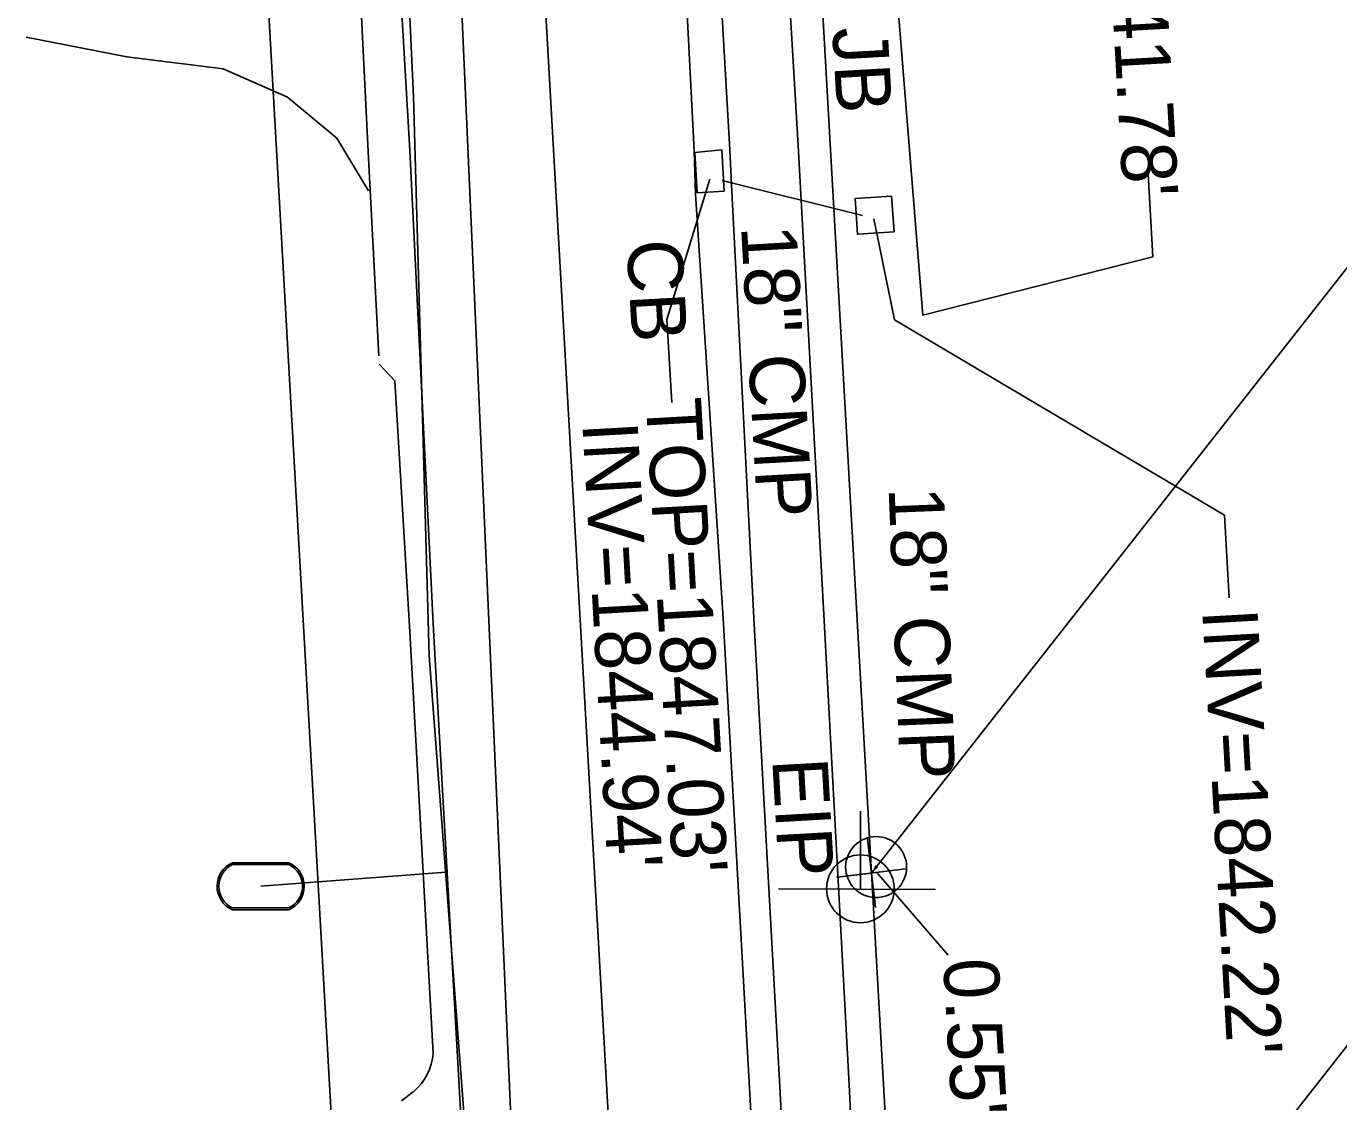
# Model space of a CAD drawing. Extents: x 553786 to 558838, y 502329 to 507342.
# Drawn here: x 558191.9 to 558286.9, y 505915.2 to 505993 of the extents above; entities that cross this region are included whole.
import ezdxf

# ---------------------------------------------------------------- set-up
doc = ezdxf.new("R2010")
doc.units = 0
for name, color, linetype in [('Exist Property Iron Pin Text', 7, 'Continuous'), ('Exist Structure Minor Catch Basin', 7, 'Continuous'), ('Exist Structure Minor Catch Basin Leader', 7, 'Continuous'), ('Exist Structure Minor Catch Basin Text', 7, 'Continuous'), ('Exist Structure Minor Catch Basin Top Elevation', 7, 'Continuous'), ('Exist Structure Minor Junction Box', 7, 'Continuous'), ('Exist Structure Minor Junction Box Text', 7, 'Continuous'), ('Exist Structure Minor Pipes CMP 18 Inch', 7, 'Continuous'), ('Exist Structure Minor Pipes CMP 18 Inch Invert', 7, 'Continuous'), ('Exist Structure Minor Pipes CMP 18 Inch Leader', 7, 'Continuous'), ('Exist Structure Minor Pipes CMP 18 Inch Text', 7, 'Continuous'), ('Exist Structure Minor Pipes CMP 24 Inch', 7, 'Continuous'), ('Exist Structure Minor Pipes CMP 24 Inch Invert', 7, 'Continuous'), ('Exist Structure Minor Pipes CMP 24 Inch Leader', 7, 'Continuous'), ('Exist Utilities Power Joint Use Telephone CELL', 7, 'Continuous'), ('Exist Utilities Sanitary Sewer UG Line', 7, 'Continuous'), ('Prop CMT DNC', 7, 'Continuous'), ('Prop Drainage Structure Drop Inlet Grate 840 16 Label', 7, 'Continuous'), ('Prop Drainage Structure Pipe Alternate 24in', 7, 'Continuous'), ('Prop Drainage Structure Pipe Alternate 36in', 7, 'Continuous'), ('Prop Drainage Structure Pipe Plug CELL', 7, 'Continuous'), ('Prop Drainage Structure Pipe Plug Label', 7, 'Continuous'), ('Prop Drainage Structure Pipe RCP 15in Class III Label', 7, 'Continuous'), ('Prop Drainage Structure Pipe RCP 15in Class IV', 7, 'Continuous'), ('Prop Drainage Structure Plot Symbol 50 Scale', 7, 'Continuous'), ('Prop Drainage Structure Tops and Inverts LABEL', 7, 'Continuous'), ('Prop Earthen Structure V Ditch Lateral Detail Label', 7, 'Continuous'), ('Prop XS SE Text', 7, 'Continuous'), ('Sheet Layout Plan Border', 7, 'Continuous')]:
    doc.layers.add(name, color=color, linetype=linetype)

# ---------------------------------------------------------------- blocks, each defined once
blk = doc.blocks.new('EXIST PROPERTY IRON PIN')
at = {"layer": 'Prop Drainage Structure Pipe RCP 15in Class IV'}
for radius in [0.0441, 0.00141]:
    blk.add_circle((0, 0), radius, dxfattribs=at)
blk = doc.blocks.new('EXIST UTILITIES WATER METER')
at = {"layer": 'Prop Drainage Structure Drop Inlet Grate 840 16 Label'}
blk.add_line((0, 0), (0, 0), dxfattribs=at)
for points in [[(-0.0408, 0.034), (0.0408, 0.034)], [(-0.0408, 0.0312), (0.0408, 0.0312)], [(0.0408, -0.0312), (-0.0413, -0.0312)], [(0.0408, -0.034), (-0.0413, -0.034)]]:
    blk.add_lwpolyline(points, dxfattribs=at)
for centre, radius, start, end in [((-0.0261, -0.0001), 0.0371, 113.178, 245.9794), ((-0.0259, -0.0001), 0.0347, 115.3009, 243.7824), ((0.0259, 0), 0.0371, 293.6483, 66.3084), ((0.0261, 0), 0.0345, 295.1272, 64.8728)]:
    blk.add_arc(centre, radius, start, end, dxfattribs=at)

msp = doc.modelspace()

# ---------------------------------------------------------------- linework, layer by layer
at = {"layer": 'Exist Structure Minor Catch Basin'}
msp.add_lwpolyline([(558242.417, 505981.049), (558242.25, 505984.02), (558240.297, 505983.847), (558240.464, 505980.927), (558242.417, 505981.049)], dxfattribs=at)
at = {"layer": 'Exist Structure Minor Catch Basin Leader'}
msp.add_lwpolyline([(558241.378, 505981.917), (558238.28, 505971.748), (558238.62, 505965.758)], dxfattribs=at)
at = {"layer": 'Exist Structure Minor Junction Box'}
msp.add_lwpolyline([(558251.879, 505980.501), (558252.049, 505977.928), (558254.7, 505978.104), (558254.53, 505980.676)], close=True, dxfattribs=at)
at = {"layer": 'Exist Structure Minor Pipes CMP 18 Inch'}
for p, q in [((558242.283, 505981.812), (558252.429, 505979.276)), ((558254.73, 505971.742), (558253.25, 505979.029))]:
    msp.add_line(p, q, dxfattribs=at)
at = {"layer": 'Exist Structure Minor Pipes CMP 18 Inch Leader'}
msp.add_lwpolyline([(558254.73, 505971.742), (558278.594, 505957.605), (558278.934, 505951.615)], dxfattribs=at)
at = {"layer": 'Exist Structure Minor Pipes CMP 24 Inch'}
msp.add_line((558256.778, 505972.067), (558244.478, 506125.5), dxfattribs=at)
at = {"layer": 'Exist Structure Minor Pipes CMP 24 Inch Leader'}
msp.add_lwpolyline([(558256.778, 505972.067), (558273.418, 505976.281), (558273.079, 505982.272)], dxfattribs=at)
at = {"layer": 'Exist Utilities Power Joint Use Telephone CELL'}
msp.add_line((558252.271, 505930.565), (558252.271, 505930.565), dxfattribs=at)
msp.add_lwpolyline([(558246.334, 505930.565), (558257.671, 505930.528), (558252.271, 505930.545), (558252.271, 505936.19)], dxfattribs=at)
msp.add_circle((558252.272, 505930.571), 2.45, dxfattribs=at)
at = {"layer": 'Exist Utilities Sanitary Sewer UG Line'}
msp.add_line((558212.284, 506245.264), (558228.489, 505880.411), dxfattribs=at)
at = {"layer": 'Prop CMT DNC'}
msp.add_line((558253.07, 505931.713), (558253.07, 505931.713), dxfattribs=at)
msp.add_lwpolyline([(558253.369, 505929.231), (558252.772, 505934.195), (558253.07, 505931.713), (558250.588, 505931.415), (558255.552, 505932.011)], dxfattribs=at)
at = {"layer": 'Prop Drainage Structure Pipe Alternate 24in'}
msp.add_line((558222.274, 505931.779), (558208.895, 505930.761), dxfattribs=at)
msp.add_lwpolyline([(558207.072, 506260.338), (558206.864, 506232.702), (558208.912, 506194.716), (558211.031, 506152.149), (558214.554, 506096.185), (558217.492, 506041.516), (558219.955, 505987.857), (558221.084, 505947.421), (558224.754, 505899.186), (558227.726, 505850.054), (558229.916, 505812.94), (558232.743, 505767.324), (558235.919, 505724.974), (558244.49, 505647.498), (558250.571, 505610.31)], dxfattribs=at)
at = {"layer": 'Prop Drainage Structure Pipe Alternate 36in'}
for points in [[(558207.823, 506205.286), (558209.636, 506171.657), (558211.421, 506139.732), (558212.751, 506109.826), (558213.718, 506085.902), (558215.801, 506053.271), (558217.772, 506016.676), (558219.683, 505983.99), (558221.382, 505949.273), (558223.312, 505915.001), (558225.336, 505879.48), (558227.545, 505844.038), (558229.655, 505809.069), (558231.962, 505772.164)], [(558232.048, 506139.838), (558232.277, 506129.893), (558232.454, 506126.862), (558233.524, 506110.5), (558234.844, 506087.094), (558236.479, 506054.095), (558238.532, 506017.508), (558240.243, 505983.961), (558240.339, 505980.82), (558242.332, 505950.157), (558244.272, 505915.717), (558246.216, 505880.665), (558248.475, 505844.805), (558250.269, 505809.867), (558252.663, 505773.455), (558252.888, 505770.219), (558253.393, 505766.209)]]:
    msp.add_lwpolyline(points, dxfattribs=at)
at = {"layer": 'Prop Drainage Structure Pipe Plug Label'}
msp.add_line((558253.435, 505931.785), (558258.611, 505925.763), dxfattribs=at)
at = {"layer": 'Prop Drainage Structure Pipe RCP 15in Class III Label'}
for p, q in [((558194.403, 506260.165), (558221.535, 505781.126)), ((558235.974, 506233.57), (558261.471, 505783.388))]:
    msp.add_line(p, q, dxfattribs=at)
at = {"layer": 'Prop Drainage Structure Plot Symbol 50 Scale'}
for points in [[(558239.18, 506140.145), (558239.723, 506129.151), (558240.754, 506110.912), (558242.135, 506087.858), (558242.283, 506081.246), (558243.915, 506054.141), (558245.819, 506017.769), (558246.176, 506011.171), (558247.76, 505984.334), (558249.617, 505950.412), (558251.483, 505915.93), (558252.554, 505891.961), (558253.23, 505880.723), (558254.193, 505865.213), (558255.537, 505845.032), (558257.663, 505810.489), (558260.087, 505774.01), (558260.63, 505766.642)], [(558214.717, 506024.747), (558215.044, 506016.652), (558216.669, 505983.897), (558217.449, 505969.129)]]:
    msp.add_lwpolyline(points, dxfattribs=at)
at = {"layer": 'Prop Drainage Structure Tops and Inverts LABEL'}
msp.add_line((558219.933, 505915.893), (558219.086, 505915.231), dxfattribs=at)
for points in [[(558241.698, 506003.729), (558242.822, 505984.031), (558242.961, 505981.028), (558244.567, 505950.17), (558246.472, 505915.808), (558247.641, 505891.952)], [(558217.454, 505968.534), (558218.591, 505967.32), (558219.689, 505949.166), (558221.369, 505918.666)]]:
    msp.add_lwpolyline(points, dxfattribs=at)
msp.add_ellipse((558217.313, 505918.981), major_axis=(4.046, 0.436), ratio=0.993074, start_param=5.305497, end_param=6.097106, dxfattribs=at)
at = {"layer": 'Prop Earthen Structure V Ditch Lateral Detail Label'}
msp.add_lwpolyline([(558191.936, 505992.171), (558199.211, 505990.753), (558206.184, 505989.9), (558210.829, 505987.833), (558214.39, 505984.884), (558216.689, 505981.075)], dxfattribs=at)
at = {"layer": 'Prop XS SE Text'}
for p, q in [((558253.408, 505932.143), (558345.177, 506048.997)), ((558256.044, 505879.218), (558372.496, 506027.503)), ((558253.07, 505931.713), (558253.408, 505932.143))]:
    msp.add_line(p, q, dxfattribs=at)
at = {"layer": 'Sheet Layout Plan Border'}
msp.add_line((558222.973, 506109.433), (558241.503, 505782.257), dxfattribs=at)

# ---------------------------------------------------------------- block references
at = {"layer": 'Prop Drainage Structure Drop Inlet Grate 840 16 Label', "xscale": 50, "yscale": 50}
msp.add_blockref('EXIST UTILITIES WATER METER', (558208.895, 505930.761), dxfattribs=at)
at = {"layer": 'Prop Drainage Structure Pipe RCP 15in Class IV', "xscale": 50, "yscale": 50}
msp.add_blockref('EXIST PROPERTY IRON PIN', (558253.408, 505932.143), dxfattribs=at)

# ---------------------------------------------------------------- texts
at = {"layer": 'Exist Property Iron Pin Text'}
msp.add_text('EIP', height=4, rotation=273.24167, dxfattribs=at).set_placement((558245.892, 505939.938))
at = {"layer": 'Exist Structure Minor Catch Basin Text'}
msp.add_text('CB', height=4, rotation=273.24167, dxfattribs=at).set_placement((558235.35, 505977.446))
at = {"layer": 'Exist Structure Minor Catch Basin Top Elevation'}
msp.add_text("TOP=1847.03'", height=4, rotation=273.24167, dxfattribs=at).set_placement((558236.741, 505965.976))
at = {"layer": 'Exist Structure Minor Junction Box Text'}
msp.add_text('JB', height=4, rotation=273.24167, dxfattribs=at).set_placement((558250.231, 505992.825))
at = {"layer": 'Exist Structure Minor Pipes CMP 18 Inch Invert'}
for s, p in [("INV=1844.94'", (558232.151, 505964.271)), ("INV=1842.22'", (558276.985, 505950.741))]:
    msp.add_text(s, height=4, rotation=273.24167, dxfattribs=at).set_placement(p)
at = {"layer": 'Exist Structure Minor Pipes CMP 18 Inch Text'}
for rotation, p in [(273.24167, (558243.635, 505978.49)), (272.28939, (558254.306, 505959.584))]:
    msp.add_text('18" CMP', height=4, rotation=rotation, dxfattribs=at).set_placement(p)
at = {"layer": 'Exist Structure Minor Pipes CMP 24 Inch Invert'}
msp.add_text("INV=1841.78'", height=4, rotation=273.24167, dxfattribs=at).set_placement((558269.449, 506012.83))
at = {"layer": 'Prop Drainage Structure Pipe Plug CELL'}
msp.add_text("0.55'", height=4, rotation=273.24167, dxfattribs=at).set_placement((558258.247, 505925.441))

doc.saveas('drawing.dxf')
